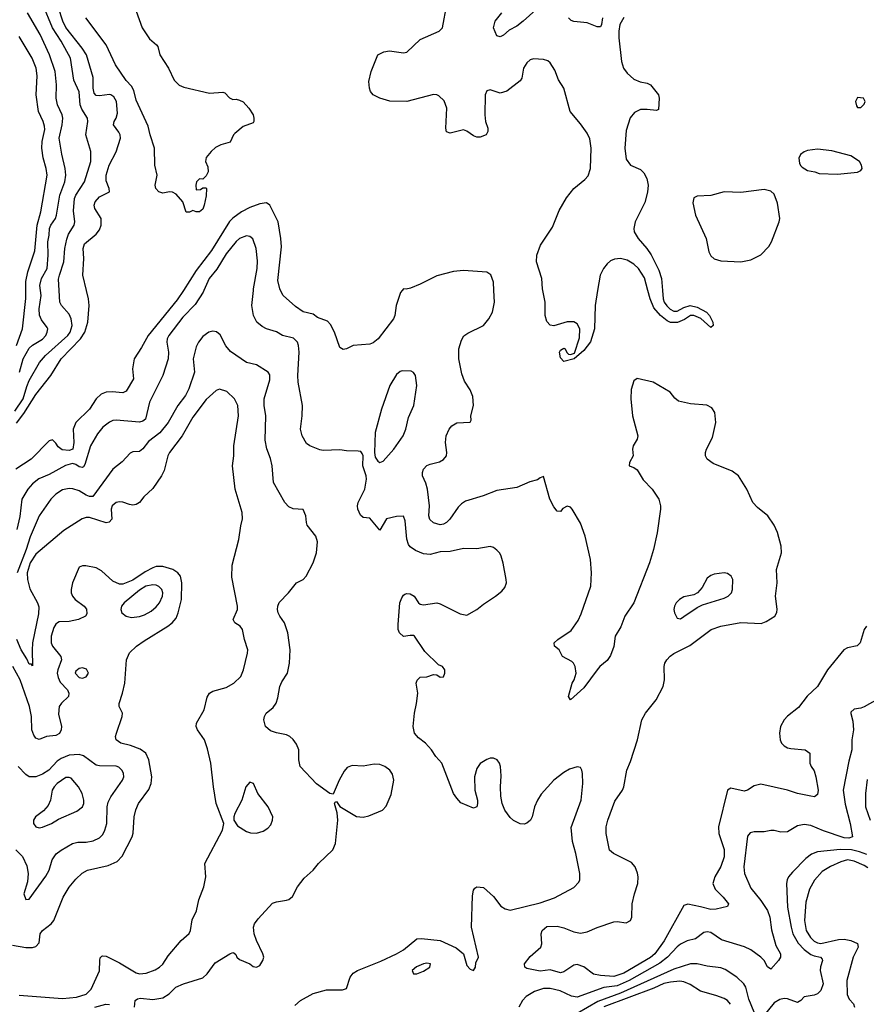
# Model space of a CAD drawing. Header units: inches. Extents: x 884549 to 1028252, y 526810 to 653624.
# Tile 622 of 656: x 971433 to 976502, y 565728 to 571619. Entities that reach past the tile are written whole.
import ezdxf

# ---------------------------------------------------------------- set-up
doc = ezdxf.new("R2010")
doc.units = ezdxf.units.IN
doc.header["$MEASUREMENT"] = 0
doc.layers.add('A9576', color=7, linetype='Continuous')
doc.layers.add('A9577', color=7, linetype='Continuous')

msp = doc.modelspace()

# ---------------------------------------------------------------- linework, layer by layer
at = {"layer": 'A9576', "color": 5}
for points, elevation in [([(971403.5, 569276.5), (971454.4, 569350), (971475.2, 569424.8), (971490, 569461.2), (971552.2, 569567.8), (971587.8, 569610), (971721, 569730), (971735.3, 569750), (971746.9, 569790), (971741.6, 569830), (971730, 569857.2), (971683.1, 569910), (971673, 569930), (971669.6, 570000)], 2240), ([(972412.9, 570000), (972376.2, 569943.8), (972202.2, 569730), (972162.8, 569657.2), (972118, 569590), (972108.8, 569531.2), (972114, 569470), (972070, 569396.9), (972050, 569386.5), (971986.9, 569393.1), (971950, 569391.7), (971920.7, 569379.3), (971890.1, 569349.9), (971851.2, 569288.8), (971769.3, 569210), (971752.5, 569170), (971757.3, 569090), (971750.4, 569049.6), (971730, 569041.1), (971686.6, 569046.6), (971663.2, 569063.2), (971650, 569086), (971630, 569106.3), (971610, 569099.7), (971501.2, 568990), (971410, 568929.7)], 2220), ([(971413.4, 569670), (971450.4, 569770), (971469.5, 569950.5), (971469.7, 570000)], 2280), ([(971414.7, 569205.3), (971457.1, 569262.9), (971530, 569377.8), (971618.8, 569490), (971681.5, 569590), (971796.6, 569710), (971823.1, 569750), (971840.6, 569810), (971849.1, 569910), (971845.8, 569950), (971833.3, 570000)], 2220), ([(972536.2, 570000), (972531.8, 569990), (972484.5, 569915.5), (972410, 569839.8), (972326.2, 569730), (972316.3, 569710), (972313.7, 569690), (972324.1, 569630), (972321.1, 569590), (972290.2, 569490), (972209.5, 569330), (972186, 569230), (972170, 569217.2), (972150, 569212.2), (972010, 569224.1), (971990, 569221.4), (971970, 569212.1), (971930, 569180.4), (971898, 569142), (971856.8, 569070), (971822.9, 568957.1), (971815.4, 568944.6), (971810, 568940.6), (971790, 568944.6), (971770, 568957.4), (971750, 568963.2), (971707.8, 568952.2), (971610, 568898.2), (971547.9, 568872.1), (971510, 568841.4), (971482.3, 568810), (971445.8, 568750), (971433.7, 568646.3), (971416.7, 568570)], 2240), ([(971432.3, 569510), (971453, 569590), (971490, 569653.1), (971510, 569672), (971570, 569707.7), (971589.2, 569730), (971598.1, 569750), (971601.5, 569770), (971598.4, 569778.4), (971563.8, 569823.8), (971552.5, 569852.5), (971549.9, 569890), (971561.4, 569970), (971557, 570000)], 2260), ([(973079.5, 565720.5), (973114.5, 565750), (973190, 565792.8), (973270, 565814.9), (973365.1, 565814.9), (973390, 565822.8), (973410.9, 565890), (973430, 565914.2), (973455.1, 565930), (973594.6, 565985.4), (973689.8, 566030.2), (973730, 566054.6), (973810, 566119.1), (973838.7, 566121.3), (973950, 566109.3), (974046.9, 566066.9), (974091, 566030), (974110, 565960.7), (974130, 565939.1), (974150, 565931.3), (974161.2, 565950), (974163.7, 565976.3), (974179, 566010), (974137.6, 566190), (974143.7, 566376.3), (974149.4, 566410.6), (974158, 566422), (974170, 566431.3), (974210, 566426), (974270, 566374), (974314.6, 566314.6), (974338.7, 566298.7), (974370, 566292), (974550, 566334.3), (974635.7, 566364.3), (974750, 566427), (974780.7, 566459.3), (974786.5, 566473.5), (974786.9, 566510), (974763.5, 566630), (974742.2, 566702.2), (974733.9, 566786.1), (974794.3, 566950), (974804.5, 567050), (974802.7, 567110), (974798, 567130), (974790, 567144), (974770, 567149.3), (974725.7, 567134.3), (974690, 567116), (974630, 567069.6), (974555.1, 566984.9), (974532.4, 566950), (974514.4, 566910), (974501.6, 566850), (974490.3, 566829.7), (974470, 566812.3), (974454.2, 566805.8), (974430, 566807), (974390, 566827), (974370, 566846.6), (974337.6, 566890), (974320.7, 566930), (974313.3, 566973.3), (974311, 567030), (974315.2, 567095.2), (974312.4, 567150), (974306, 567170), (974290.8, 567190.8), (974270, 567201.3), (974250, 567200.5), (974230, 567193), (974190, 567169.5), (974170, 567139.3), (974157, 567090), (974158, 567010), (974174, 566950), (974174.8, 566930), (974170, 566908.7), (974150, 566902), (974074.2, 566934.2), (974050, 566961.2), (974029.5, 566990), (973959.5, 567170), (973925.1, 567210), (973899.3, 567250), (973862, 567290), (973821.6, 567321.6), (973797.4, 567350), (973789.6, 567390.4), (973796, 567470), (973808.9, 567528.9), (973816, 567590), (973807, 567650), (973812.3, 567667.7), (973830, 567686), (973870, 567687.7), (973910, 567700.7), (973930, 567698.8), (973950, 567686), (973970, 567688), (973978, 567710), (973979.3, 567730), (973964, 567750), (973940, 567760), (973858.9, 567838.9), (973796, 567930), (973790, 567934), (973770, 567934), (973730, 567929.4), (973706, 567950), (973698, 567970), (973698.6, 568001.4), (973709.4, 568130), (973720.1, 568159.9), (973730, 568176), (973738.6, 568181.4), (973750, 568186.8), (973770, 568184), (973794.8, 568170), (973820.7, 568130), (973830, 568123), (973850, 568118), (973930, 568130.3), (973950, 568124.2), (974070, 568063.9), (974110, 568056.9), (974169.6, 568090), (974210, 568123.1), (974280.9, 568170), (974319.4, 568200.6), (974337.7, 568222.3), (974347, 568250), (974345.6, 568270), (974328.2, 568368.2), (974315.6, 568410), (974307.7, 568427.7), (974290, 568446), (974270, 568460.9), (974250, 568467), (974170, 568453.5), (974090, 568455.9), (974010, 568438.2), (973950, 568434.7), (973890, 568418.5), (973850, 568423.1), (973802.5, 568442.5), (973770, 568466), (973760.2, 568480.2), (973750.7, 568510.7), (973741.6, 568621.6), (973730, 568649), (973690, 568646.6), (973630, 568632), (973590, 568565.2), (973530, 568637), (973490, 568640.9), (973474, 568654), (973458, 568690), (973456.2, 568710), (973459.6, 568730), (973498.7, 568810), (973509.6, 568870), (973508, 568890), (973487.6, 568950), (973489.3, 569009.3), (973483.2, 569023.2), (973474.8, 569034.8), (973458.6, 569038.6), (973390, 569039.3), (973350, 569045.2), (973250, 569042.7), (973230, 569046), (973170, 569069.6), (973150, 569084.5), (973124, 569130), (973114.3, 569170), (973124.8, 569250), (973125.8, 569310), (973100.3, 569450), (973098, 569490), (973105.7, 569630), (973102.9, 569670), (973096.2, 569690), (973073.3, 569713.3), (973007.3, 569730), (972970, 569751), (972910, 569769.8), (972884.2, 569784.2), (972853, 569810), (972832.4, 569850), (972823.7, 569910), (972832.7, 570000)], 2240), ([(973723.2, 570000), (973713, 569987), (973687.6, 569910), (973679, 569850), (973670.3, 569830), (973579.3, 569710), (973550, 569685.6), (973530, 569677), (973430, 569669.3), (973390, 569649.3), (973370, 569646), (973350, 569659), (973318, 569750), (973294.7, 569794.7), (973276.5, 569816.5), (973217, 569837), (973190, 569856.8), (973130, 569872.4), (973083.7, 569903.7), (973009.7, 569970), (972994.7, 570000)], 2220), ([(976503.8, 567990), (976488.9, 567970), (976465.3, 567890), (976446.9, 567873.1), (976390, 567861.7), (976367, 567850), (976270, 567728.6), (976210.1, 567629.9), (976148.5, 567571.5), (976096.8, 567503.2), (976030, 567452.4), (976010, 567429.8), (975988.3, 567390), (975982.1, 567350), (975985.4, 567310), (975994.7, 567290), (976010, 567273.8), (976030, 567263), (976050, 567258.7), (976134.8, 567250), (976164.4, 567230), (976164, 567170), (976172, 567150), (976190, 567124.9), (976200.2, 567090), (976214, 567010), (976210, 566984), (976191.3, 566970), (976170, 566972.8), (976088.9, 566988.9), (976029.9, 567009.9), (975870, 567046.2), (975830, 567034.8), (975790, 567008.4), (975770, 567003.1), (975690, 567020.7), (975670.4, 567009.6), (975615.9, 566790), (975618.7, 566750), (975650, 566654.8), (975650.1, 566610), (975631.7, 566551.7), (975594.5, 566490), (975583, 566450), (975596.9, 566416.9), (975644.4, 566370), (975675.8, 566330), (975670, 566314), (975602.4, 566297.6), (975570, 566295.3), (975510, 566312.2), (975433.4, 566326.6), (975410, 566318.7), (975291.2, 566108.7), (975235.4, 566030), (975210, 566008), (975050, 565913.7), (974990, 565893.5), (974910, 565899.9), (974868.9, 565908.9), (974810, 565952.2), (974770, 565966.2), (974750, 565962.7), (974690, 565922.8), (974670, 565916.5), (974610, 565933.8), (974550, 565926.6), (974470, 565942.9), (974456.9, 565950), (974456.2, 565970), (974490, 566014), (974553.3, 566070), (974558.4, 566090), (974555.6, 566150), (974560.7, 566170), (974590, 566193.1), (974650, 566196.4), (974690, 566186), (974750, 566160.7), (974790, 566153.8), (974830, 566161.4), (974890, 566187.5), (974990, 566221.2), (975010, 566223.3), (975063.7, 566216.3), (975090.6, 566230), (975098.5, 566250), (975099.9, 566330), (975113.6, 566390), (975134.5, 566450), (975136.5, 566490), (975132.3, 566512.3), (975117.7, 566550), (975096.5, 566576.5), (974988.3, 566630), (974965.1, 566650), (974943.8, 566750), (974943.5, 566790), (974953.9, 566830), (974996.4, 566943.6), (975042, 567010), (975049.8, 567030.2), (975068.7, 567130), (975090, 567180.4), (975132.1, 567310), (975158.7, 567430), (975180.8, 567470), (975244.3, 567550), (975284.9, 567630), (975293, 567670), (975291.7, 567750), (975295.8, 567770), (975307.5, 567790), (975327.9, 567812.1), (975350, 567827.5), (975445.8, 567874.2), (975572.8, 567970), (975629.9, 567990.1), (975750, 568012.5), (975872.8, 568007.2), (975901.4, 568018.6), (975953.6, 568050), (975966.7, 568073.3), (975968.2, 568091.8), (975957.8, 568170), (975967.9, 568250), (975964.8, 568330), (975994.7, 568430), (975991.3, 568470), (975971, 568551), (975950, 568594), (975912.7, 568650), (975850, 568700.7), (975821.6, 568730), (975786, 568810), (975736.2, 568890), (975697.8, 568917.8), (975584.9, 568964.9), (975549.6, 568990), (975539.6, 569010), (975538.7, 569030), (975544.2, 569050), (975581, 569119), (975601.1, 569210), (975595.1, 569270), (975577.7, 569297.7), (975546.3, 569313.7), (975450, 569321), (975377.4, 569337.4), (975355.2, 569355.2), (975327.6, 569390), (975225.2, 569450), (975130, 569472.7), (975110, 569459), (975094.1, 569405.9), (975092.6, 569350), (975101.5, 569250), (975133, 569130), (975130, 569108.7), (975106, 569070), (975102.8, 569050), (975106.8, 569010), (975084.7, 568970), (975082, 568950), (975110, 568940.7), (975130, 568926.8), (975165.3, 568865.3), (975219.1, 568810), (975259.1, 568750), (975270.5, 568710), (975270.6, 568690), (975250.5, 568550), (975227.7, 568450), (975203.8, 568370), (975110.2, 568129.8), (975056, 568050), (975032.9, 567987.1), (974998, 567930), (974990.4, 567869.6), (974970, 567815.3), (974950, 567785.2), (974907.3, 567750), (974890, 567729.3), (974810, 567620.9), (974730, 567549.3), (974719, 567570), (974740.9, 567650), (974752.3, 567670), (974765.2, 567710), (974759, 567750), (974748.7, 567770), (974738.6, 567778.6), (974682, 567810), (974662, 567850), (974634, 567870), (974633.2, 567890), (974655.1, 567910), (974735.3, 567964.7), (974776.2, 568023.8), (974795.3, 568064.7), (974852.8, 568230), (974857.1, 568310), (974850.8, 568390), (974818.9, 568530), (974790, 568607), (974740.5, 568690), (974730, 568703.6), (974710, 568709.6), (974684.6, 568695.4), (974670, 568677.2), (974650, 568679.3), (974630, 568705.2), (974607.6, 568750), (974570, 568886), (974550, 568879), (974533.4, 568866.6), (974486.5, 568853.5), (974410, 568819.7), (974290, 568801.5), (974207.3, 568770), (974101.5, 568738.5), (974077.2, 568722.8), (974057.5, 568702.5), (974008.7, 568630), (973988.2, 568610), (973970, 568601.8), (973950, 568596.5), (973910, 568609.8), (973889.4, 568629.4), (973883.4, 568650), (973886.2, 568710), (973874.6, 568810), (973865.4, 568845.4), (973845.6, 568890), (973845.1, 568910), (973851.2, 568930), (973870, 568951.3), (973890, 568960.8), (973945.5, 568974.5), (973970, 568987), (973988, 569010), (973991.1, 569030), (973983.2, 569090), (973986.8, 569130), (974004.1, 569170), (974020.4, 569190), (974050, 569206.9), (974129.4, 569210.6), (974136.2, 569223.8), (974134.7, 569250), (974149.8, 569310), (974145.3, 569365.3), (974130, 569404.5), (974095.9, 569455.9), (974080.3, 569500.3), (974063.1, 569590), (974062.4, 569650), (974077.8, 569702.2), (974092.7, 569727.3), (974116.2, 569743.8), (974210, 569790.3), (974242.4, 569830), (974263.1, 569870), (974276, 569930), (974272.4, 570000)], 2220), ([(974892.9, 570000), (974877.5, 569910), (974875.4, 569770), (974850, 569691.1), (974810, 569639.7), (974753.4, 569590), (974690, 569574), (974670, 569597.2), (974664, 569630), (974670, 569642), (974690, 569653.7), (974698.8, 569650), (974707.9, 569627.9), (974718.8, 569618.8), (974730, 569616.3), (974755.3, 569624.7), (974784.5, 569715.5), (974786.3, 569770), (974770, 569799.8), (974750, 569811.5), (974710, 569810.7), (974630, 569787.2), (974610, 569791.5), (974590, 569814.5), (974578.4, 569850), (974579.2, 569930), (974565.9, 570000)], 2180), ([(975281.5, 570000), (975285.3, 569950), (975291.8, 569930), (975306.8, 569906.8), (975327.6, 569887.6), (975350, 569875.8), (975370, 569875.9), (975410, 569897), (975446.6, 569910), (975490, 569899.1), (975544.9, 569870), (975563.9, 569850), (975583.6, 569810), (975584.9, 569790), (975570, 569777), (975511.4, 569831.4), (975470, 569849.8), (975450, 569848.7), (975413.5, 569826.5), (975371.4, 569808.6), (975330, 569808.1), (975310, 569818.1), (975270.6, 569850), (975230, 569896), (975206.8, 569950), (975193.5, 570000)], 2180), ([(972121.2, 565710), (972124.2, 565750), (972138.8, 565761.2), (972155.8, 565764.2), (972230, 565756.3), (972290, 565766.3), (972328, 565790), (972367.8, 565830), (972413.6, 565850), (972530, 565886.4), (972554.5, 565910), (972603.1, 565976.9), (972690.7, 566030.7), (972710, 566038), (972715.6, 566035.6), (972726.2, 566026.2), (972733.4, 566010), (972750, 565995.5), (972810, 565970.4), (972830, 565953.4), (972850, 565950.5), (972870, 565960.5), (972889.6, 565990), (972894, 566010), (972889.6, 566030), (972850, 566109), (972836.9, 566150), (972833.6, 566190), (972839.5, 566210), (972860.1, 566239.9), (972947.5, 566332.5), (972970, 566342), (973030, 566350.6), (973044.5, 566355.5), (973067.2, 566372.8), (973095.6, 566430), (973136.6, 566483.4), (973189.4, 566530), (973222.7, 566570), (973307.7, 566652.3), (973323.6, 566690), (973338, 566830), (973334, 566874), (973318, 566930), (973322, 566938), (973330, 566942), (973350.7, 566910.7), (973450, 566851.7), (973490, 566847.2), (973524, 566856), (973606, 566890), (973627.2, 566912.8), (973656.3, 566983.7), (973672.2, 567070), (973665.5, 567105.5), (973649.8, 567129.8), (973619.5, 567150), (973590, 567162), (973555.6, 567164.4), (973490, 567153.7), (973422.9, 567157.1), (973394.2, 567145.8), (973376.1, 567123.9), (973344.9, 567070), (973310, 566986), (973290, 566988.7), (973210, 567046.6), (973112.3, 567150), (973103.5, 567190), (973104.7, 567250), (973090, 567284.5), (973070, 567313.3), (973050, 567331.2), (973030, 567341.1), (972970, 567352.4), (972935.5, 567364.5), (972905.6, 567390), (972895.1, 567430), (972898, 567450), (972909.4, 567470), (972950, 567503.1), (972969.1, 567530.9), (972978.8, 567561.2), (972989.8, 567630.2), (973002.1, 567657.9), (973036.4, 567710), (973048, 567770), (973052.8, 567850), (973038, 567950), (973019.1, 568010), (972989.9, 568049.9), (972980.8, 568070), (972976, 568090), (972978.3, 568110), (972987.3, 568132.7), (973043, 568190), (973089.4, 568250), (973129.5, 568270.5), (973149, 568290), (973189.7, 568370.3), (973209.7, 568430), (973215.4, 568495.4), (973205.1, 568530), (973154.7, 568594.7), (973149.5, 568610), (973147, 568650), (973130, 568689), (973070, 568691.8), (973043.7, 568703.7), (973021.3, 568730), (972952.1, 568850), (972944.5, 568950), (972934.8, 568994.8), (972911.7, 569051.7), (972902.6, 569102.6), (972907.4, 569250), (972896.1, 569310), (972896.8, 569350), (972930, 569464.7), (972930, 569495.3), (972921.2, 569510), (972850, 569555.1), (972790, 569568.2), (972694.3, 569634.3), (972667.5, 569667.5), (972633.8, 569733.8), (972612.1, 569752.1), (972590, 569755.8), (972564.9, 569750), (972530, 569723.1), (972502.7, 569690), (972490, 569662), (972472.6, 569590), (972479.3, 569510), (972445.6, 569410), (972425.8, 569370), (972379.7, 569310), (972321.8, 569210), (972272.2, 569147.8), (972204.7, 569095.3), (972170, 569052.4), (972150, 569035.1), (972110, 569034.3), (972093.5, 569026.5), (972046, 568974), (971990, 568929.7), (971870, 568767.1), (971850, 568766.2), (971830, 568773.8), (971790, 568799.8), (971752, 568812), (971730, 568814.2), (971690, 568806.8), (971650, 568779.8), (971620.2, 568750), (971550.2, 568650), (971495.7, 568524.3), (971472.4, 568450), (971417.6, 568310)], 2260), ([(971430, 565782.7), (971690, 565763), (971774, 565770), (971830.6, 565789.4), (971860.7, 565819.3), (971910.7, 565929.3), (971911.9, 565990), (971914.5, 566005.5), (971924.2, 566015.8), (971930, 566019), (971950, 566016.1), (972030, 565975.4), (972130, 565916.6), (972150, 565910.2), (972190, 565915.3), (972244.9, 565935.1), (972270.4, 565949.6), (972290, 565969.2), (972322.8, 566017.2), (972399.2, 566110), (972447.9, 566152.1), (972456, 566170), (972466.4, 566233.6), (972492.1, 566287.9), (972505.9, 566354.1), (972536, 566430), (972548.2, 566490), (972541.6, 566570), (972646.6, 566770), (972655.3, 566810), (972609.7, 566929.7), (972592.4, 567030), (972577.2, 567170), (972557.4, 567257.4), (972539.2, 567310), (972496.9, 567370), (972489.7, 567390), (972491.1, 567410), (972538.4, 567490), (972555, 567565), (972569.6, 567590), (972590, 567602.6), (972670, 567622.8), (972714.7, 567650), (972756.4, 567690), (972772.4, 567730), (972797.4, 567830), (972798.3, 567850), (972779.1, 567910), (972766.6, 567970), (972753.6, 567990), (972721.6, 568010), (972711.1, 568030), (972736.4, 568090), (972736.9, 568110), (972704.1, 568284.1), (972704.9, 568355.1), (972744.4, 568510), (972756.3, 568590), (972767.7, 568632.3), (972764.7, 568670), (972723.9, 568810), (972708, 568950), (972715.8, 569010), (972714.6, 569070), (972742.8, 569250), (972738.2, 569310), (972719.7, 569350), (972673.9, 569393.9), (972630, 569408), (972610, 569400.5), (972550, 569347.1), (972470, 569241.5), (972405.2, 569130), (972330, 569030), (972320.6, 569010), (972298.2, 568921.8), (972282.3, 568890), (972230, 568814), (972176, 568764), (972149.3, 568730.7), (972130, 568719.2), (972110, 568715.3), (972090, 568717.8), (972050, 568732.8), (972030, 568734.5), (972010, 568729.8), (971987.6, 568710), (971981.5, 568690), (971983.8, 568630), (971967.9, 568612.1), (971950, 568609.2), (971850, 568640.2), (971830, 568640.5), (971806.5, 568633.5), (971696.5, 568563.5), (971530, 568420.6), (971496.3, 568370), (971476.8, 568310), (971478.9, 568270), (971493.3, 568213.3), (971540.5, 568130), (971546.9, 568106.9), (971544.7, 568064.7), (971510.4, 567890), (971507, 567847), (971510, 567754), (971502.9, 567762.9), (971490, 567763.5), (971475.6, 567795.6), (971441.9, 567850), (971416.6, 567910)], 2280), ([(971390, 566082.8), (971470, 566068.6), (971510, 566068.6), (971530, 566074.9), (971550, 566096), (971554.7, 566150), (971569.8, 566170), (971621.4, 566210), (971637.5, 566230), (971692.7, 566370), (971730, 566428.9), (971770, 566477.4), (971807.1, 566512.9), (971839.5, 566530), (971962.2, 566557.8), (972016.6, 566583.4), (972046.1, 566613.9), (972107, 566730), (972112.5, 566752.5), (972117.8, 566850), (972127.4, 566892.6), (972143.9, 566930), (972206.6, 567013.4), (972220.7, 567050), (972223.7, 567090), (972206.6, 567190), (972188.6, 567230), (972155, 567255), (972096.2, 567276.2), (972039.5, 567290), (972009.7, 567310), (972007.4, 567330), (972011.8, 567350), (972046, 567450), (972047.6, 567470), (972028.4, 567510), (972027.7, 567527.7), (972049.1, 567590), (972063.4, 567650), (972071.6, 567788.4), (972089.8, 567830.2), (972133, 567870), (972177.4, 567902.6), (972320.4, 567990), (972345.3, 568010), (972370, 568039), (972382.1, 568070), (972401.3, 568150), (972404, 568250), (972395.8, 568290), (972380.3, 568310), (972349, 568329), (972290, 568347.9), (972250, 568347.2), (972230, 568339.9), (972184.6, 568315.4), (972110, 568265.4), (972050, 568242.4), (972030, 568242.6), (971990, 568260.2), (971922.1, 568322.1), (971890, 568340.4), (971828.3, 568351.7), (971808.1, 568351.9), (971790, 568342.9), (971750.1, 568250), (971741.2, 568210), (971742.1, 568190), (971749.6, 568170), (971765.1, 568150), (971818.9, 568110), (971833.2, 568093.2), (971835.3, 568064.7), (971826.9, 568050), (971785.3, 568030), (971730, 568018.1), (971670, 568015.6), (971659.8, 568010), (971650, 568002.3), (971638, 567982), (971621.7, 567930), (971622.2, 567890), (971630, 567871), (971680.1, 567810), (971682.8, 567790), (971660.4, 567730), (971658.1, 567710), (971662.5, 567682.5), (971676.2, 567656.2), (971718.3, 567610), (971727.3, 567590), (971724.4, 567570), (971683.1, 567530), (971670, 567509.7), (971664.4, 567464.4), (971682.5, 567390), (971681.7, 567370), (971670.6, 567349.4), (971650, 567336), (971594, 567330), (971550, 567311.6), (971530, 567320.9), (971518.4, 567338.4), (971506.4, 567370), (971503.3, 567450), (971492.5, 567510), (971436.1, 567670), (971391.7, 567750)], 2320), ([(976570, 567553.3), (976490, 567507.6), (976470, 567499.5), (976430, 567494.5), (976410, 567475.3), (976408.3, 567468.3), (976422, 567422), (976425.3, 567370), (976414.6, 567310), (976415.9, 567250), (976396.3, 567183.7), (976362.3, 567010), (976375, 566925), (976405.6, 566810), (976419, 566730), (976397.3, 566722.7), (976370, 566725), (976246.4, 566766.4), (976170, 566798.7), (976130, 566804.7), (976090, 566796.9), (976030, 566760.4), (975990, 566757.4), (975950, 566768.3), (975930, 566768.4), (975890, 566760.8), (975830, 566759.3), (975806.2, 566753.8), (975790, 566735.1), (975768.1, 566550), (975772.5, 566510), (975810, 566423.7), (975871.1, 566350), (975910.1, 566290.1), (975923.6, 566250), (975934.6, 566174.6), (975960.9, 566080.9), (975988.7, 566030), (975988.7, 566010), (975977, 565990), (975930, 565938), (975910, 565951.8), (975889.3, 565989.3), (975870, 566009.8), (975810, 566054.5), (975772, 566072), (975634.5, 566114.5), (975570, 566156.8), (975550, 566161.8), (975530, 566157.2), (975479.5, 566120.5), (975430, 566107.4), (975390, 566088.3), (975370, 566072.9), (975312.5, 566010), (975266.3, 565973.7), (975081.9, 565870), (975010, 565839.4), (974930, 565829.1), (974770, 565770.5), (974736, 565776), (974669.5, 565809.5), (974610, 565823.2), (974570, 565823.4), (974515.6, 565804.4), (974465.5, 565774.5), (974442.4, 565750), (974421.1, 565710)], 2240), ([(971410, 566652.8), (971450, 566611.6), (971476.1, 566556.1), (971483.9, 566510), (971479.1, 566460.9), (971458.4, 566390), (971470, 566354.8), (971490, 566357.3), (971590, 566494), (971608.9, 566530), (971626.9, 566593.1), (971652.3, 566627.7), (971680.5, 566650), (971750, 566691.1), (971781.9, 566698.1), (971830, 566698.7), (971873.5, 566706.5), (971910, 566723.9), (971930, 566744.2), (971942.8, 566770), (971954.4, 566810), (971956.1, 566910), (971962.3, 566937.7), (971979.5, 566970), (972047.8, 567070), (972055.6, 567090), (972054.5, 567110), (972046.4, 567126.4), (972026.4, 567146.4), (972010, 567152.3), (971910, 567154.6), (971890, 567159.8), (971814.6, 567214.6), (971790, 567222.4), (971730, 567217.9), (971680.8, 567199.2), (971657.1, 567182.9), (971607.2, 567130), (971570, 567105.6), (971530, 567089.8), (971490, 567089.7), (971470, 567104), (971424.7, 567150)], 2340), ([(976507.5, 567072.5), (976496.2, 566990), (976497.2, 566910), (976524.6, 566830)], 2260), ([(976504.3, 566624.3), (976461.2, 566641.2), (976412.3, 566652.3), (976344.8, 566655.2), (976210, 566639.5), (976174, 566626), (976138.9, 566601.1), (976060.6, 566519.4), (976036, 566490), (976027.4, 566472.6), (976024.7, 566450), (976030.8, 566310), (976051.1, 566190), (976062.8, 566150), (976094.4, 566094.4), (976130, 566056.8), (976170, 566026.7), (976190, 566017.4), (976227.3, 566010), (976237.6, 565997.6), (976239.6, 565990), (976227.3, 565952.7), (976226.2, 565930), (976243.5, 565850), (976230, 565811.6), (976210, 565791.2), (976190, 565782), (976130, 565773.5), (976109.2, 565750.8), (976090, 565739.1), (976030, 565761.7), (976010, 565763), (975983.1, 565756.9), (975950, 565736.2), (975890, 565662.6)], 2260), ([(976510, 566545.1), (976490, 566559.2), (976430, 566585.5), (976390, 566591.6), (976350, 566580.5), (976286.6, 566553.4), (976237.9, 566522.1), (976190.8, 566470), (976162.6, 566417.4), (976140.5, 566339.5), (976132.2, 566230), (976142.2, 566170), (976167.6, 566127.6), (976190, 566106.3), (976210, 566095.5), (976230, 566091.7), (976335.2, 566115.2), (976370, 566117), (976409.2, 566110.8), (976450, 566091.7), (976453.6, 566070), (976423, 566010), (976385.5, 565870), (976386.8, 565786.8), (976399.2, 565759.2), (976425, 565730), (976431.9, 565710)], 2280), ([(975830, 565680.7), (975799.4, 565759.4), (975780.3, 565830), (975768.6, 565850), (975726, 565890), (975655.8, 565935.8), (975630, 565945.5), (975550, 565956.2), (975489.9, 565969.9), (975450, 565971.1), (975350, 565938.5), (975030, 565795.1), (974894.2, 565745.8), (974770, 565673.9)], 2260), ([(975688, 565728), (975671.4, 565750), (975650, 565763.4), (975600.9, 565780.9), (975510, 565806.8), (975446.6, 565846.6), (975410, 565862.2), (975386.2, 565866.2), (975330, 565861.4), (975290, 565851.7), (975230, 565823.9), (974930, 565712.7)], 2280), ([(971882, 565710), (971948.1, 565728.1), (971970, 565727.7)], 2260)]:
    msp.add_lwpolyline(points, dxfattribs=dict(at, elevation=elevation))
for points, elevation in [([(973722.4, 569517.6), (973710, 569514.7), (973690, 569497.4), (973650, 569429.7), (973599.1, 569290), (973562, 569150), (973556.4, 569030), (973562, 569002), (973578, 568978), (973590, 568970.5), (973610, 568978), (973673.3, 569050), (973729.7, 569130), (973745.7, 569170), (973761.4, 569238.6), (973793.7, 569310), (973811.2, 569431.2), (973803.6, 569490), (973790, 569509.4), (973776.6, 569516.6)], 2240), ([(975650, 568309), (975590, 568301.2), (975570, 568294), (975550, 568277.2), (975518.7, 568221.3), (975490.5, 568189.5), (975470, 568178), (975410, 568165.6), (975383, 568150), (975363.1, 568130), (975354, 568110), (975350.4, 568090), (975353, 568070), (975370, 568038.8), (975390, 568034.8), (975410, 568048), (975490, 568102.4), (975521.4, 568118.6), (975650, 568157.6), (975675.1, 568170), (975694.5, 568190), (975700.9, 568210), (975702.7, 568270), (975693.2, 568290), (975670, 568305.2)], 2240), ([(972230, 568238.9), (972187.4, 568230), (972150, 568206.9), (972058.8, 568130), (972042, 568110), (972037.8, 568090), (972045.5, 568070), (972069.5, 568049.5), (972102.5, 568042.5), (972150, 568048.1), (972180.9, 568059.1), (972219.6, 568080.4), (972250, 568106), (972269.9, 568130.1), (972288.7, 568170), (972290.5, 568190), (972284, 568210), (972267, 568227), (972250, 568235.7)], 2340), ([(971810, 567740.5), (971790, 567737.7), (971770, 567720.9), (971765.8, 567710), (971790, 567683.5), (971810, 567679.6), (971830, 567687.4), (971845.1, 567710), (971833.4, 567733.4)], 2340), ([(971730, 567085.8), (971710, 567084.8), (971657.2, 567050), (971638.4, 567030), (971627.8, 567010), (971616.5, 566950), (971602.5, 566917.5), (971575, 566885), (971528.5, 566850), (971514.9, 566830), (971514.9, 566810), (971530.2, 566790.2), (971550, 566784.2), (971570, 566787.8), (971623, 566810), (971664.4, 566835.6), (971775.6, 566884.4), (971808.2, 566910), (971817.2, 566930), (971817.7, 566950), (971807.4, 566990), (971784.2, 567030), (971740.2, 567080.2)], 2360), ([(972810, 567057.2), (972787.7, 567030), (972763, 566950), (972720.7, 566870), (972714.8, 566850), (972716, 566830), (972736.3, 566796.3), (972790, 566761.6), (972814.2, 566754.2), (972850, 566752.4), (972890, 566764.4), (972918.3, 566781.7), (972937.4, 566802.6), (972947.3, 566830), (972947.6, 566850), (972919.7, 566910), (972859.5, 566990), (972833.2, 567050)], 2280), ([(973870, 565973.7), (973850, 565969.6), (973807.9, 565952.1), (973783.7, 565930), (973790.6, 565910.6), (973810, 565910.4), (973850, 565926.7), (973889.3, 565950), (973892, 565970)], 2240)]:
    msp.add_lwpolyline(points, close=True, dxfattribs=dict(at, elevation=elevation))
at = {"layer": 'A9577', "color": 5}
for points, elevation in [([(971669.6, 570000), (971666.3, 570066.3), (971670.6, 570090.6), (971698.1, 570170), (971702.9, 570250), (971714.4, 570305.6), (971724.8, 570335.2), (971759, 570390), (971763.7, 570410), (971755, 570475), (971761.5, 570550), (971769.9, 570570.1), (971821.3, 570650), (971858.5, 570770), (971858.7, 570830), (971829.9, 570930), (971841.4, 571010), (971839.4, 571030), (971804.8, 571084.8), (971795.2, 571110), (971788.3, 571188.3), (971757, 571257), (971737.8, 571390), (971682.1, 571490), (971629.1, 571570), (971572.3, 571710)], 2240), ([(974565.9, 570000), (974564, 570010), (974558.2, 570070), (974528.2, 570170), (974529.6, 570210), (974550.3, 570270), (974622.1, 570377.9), (974662.4, 570477.6), (974707.4, 570552.6), (974749.9, 570610.1), (974817.1, 570662.9), (974835.6, 570684.4), (974851, 570730), (974853.7, 570850), (974845.7, 570905.7), (974830, 570939.9), (974790, 570995.8), (974727.9, 571070), (974690.9, 571210), (974658.8, 571258.8), (974636.5, 571316.5), (974610, 571361.6), (974594.3, 571374.3), (974570, 571380.5), (974510, 571384.4), (974490, 571379.8), (974470, 571362.2), (974450.2, 571330), (974439.6, 571270), (974430, 571254), (974350, 571192), (974310, 571180.7), (974250, 571199.7), (974230, 571193.6), (974220.8, 571170), (974218.6, 571050), (974222.5, 571010), (974235.1, 570970), (974236.3, 570950), (974226, 570930), (974190, 570915.6), (974170, 570916), (974150, 570924), (974110, 570953), (974090, 570959.7), (974010, 570941.3), (973988.6, 570948.6), (973984, 570970), (973990.6, 571090.6), (973973.9, 571133.9), (973943.2, 571163.2), (973930, 571169.8), (973910, 571171.6), (973750, 571130.9), (973650, 571132.8), (973589.2, 571150), (973549.5, 571170), (973534, 571190), (973527, 571210), (973523.7, 571250), (973538, 571310), (973578, 571410), (973613.2, 571426.8), (973647.2, 571432.8), (973730, 571422), (973750, 571425.3), (973830, 571500.3), (973943.6, 571550), (973964.7, 571570), (973991.2, 571710)], 2180), ([(971557, 570000), (971552.7, 570030), (971562.8, 570070), (971597.1, 570130), (971602.6, 570210), (971601.7, 570290), (971609.9, 570330), (971611.7, 570370), (971618.7, 570390), (971646.5, 570430), (971654.2, 570450), (971673.8, 570570), (971703.8, 570650), (971709.2, 570690), (971705.5, 570730), (971685.1, 570814.9), (971669.9, 570910), (971688.1, 570990), (971691.7, 571030), (971687.3, 571050), (971659.9, 571110), (971650.6, 571150), (971652.7, 571230), (971645.4, 571310), (971611.7, 571410), (971555.4, 571530), (971479.7, 571659.7)], 2260), ([(971833.3, 570000), (971810.7, 570090), (971817.5, 570190), (971812.2, 570250), (971821.6, 570278.4), (971890, 570336.3), (971910, 570361.2), (971921.2, 570390), (971919.9, 570430), (971883.5, 570490), (971878.4, 570510), (971884.4, 570530), (971910, 570559.6), (971971.3, 570590), (971969.4, 570610), (971950, 570655.3), (971949.8, 570690), (971967.8, 570750), (972010, 570828.9), (972036.5, 570910), (972035.2, 570930), (972026.9, 570946.9), (971995.4, 570990), (971998, 571010), (972010, 571030.3), (972019.1, 571060.9), (972012.6, 571130), (971997.2, 571157.2), (971978.4, 571170), (971970, 571172.5), (971910, 571163.2), (971890, 571166.4), (971879.6, 571179.6), (971873, 571210), (971873.5, 571273.5), (971832.4, 571410), (971807.1, 571450), (971710, 571572.9), (971692.2, 571610), (971666, 571690)], 2220), ([(972130.1, 571670.1), (972165.3, 571570), (972210, 571504.4), (972252.6, 571470), (972259.5, 571459.5), (972273, 571410), (972323.6, 571330), (972356.9, 571256.9), (972387.2, 571227.2), (972415.2, 571215.2), (972570, 571179.6), (972650, 571186), (972661, 571181), (972690, 571152), (972710, 571142), (972730, 571144.7), (972750, 571138.8), (972770, 571127.7), (972804.9, 571090), (972830.5, 571050), (972834.8, 571030), (972834.8, 571010), (972830, 571002), (972770, 570980.7), (972721, 570939), (972712.4, 570930), (972694, 570886), (972638, 570870), (972606.1, 570853.9), (972578.8, 570830), (972550, 570795.3), (972544.7, 570770), (972559.6, 570739.6), (972562, 570710), (972550, 570686), (972530, 570666), (972510, 570668), (972492, 570650), (972487.3, 570630), (972490, 570602), (972516.4, 570603.6), (972530, 570614), (972550, 570614), (972551.3, 570610), (972550, 570566), (972538, 570510), (972530, 570486.6), (972510, 570469.2), (972489, 570469), (972470, 570478), (972450, 570468), (972430, 570468), (972409.2, 570530), (972370, 570575.1), (972347.6, 570587.6), (972330, 570589.6), (972290, 570581.4), (972265.4, 570590), (972248.8, 570608.8), (972244.7, 570630), (972255.5, 570690), (972242.7, 570750), (972240.3, 570850), (972213.3, 570930), (972202.9, 570982.9), (972130, 571137), (972116.1, 571196.1), (972102.1, 571222.1), (972070, 571255.9), (972005.7, 571350), (971950.3, 571470), (971829.3, 571630)], 2180), ([(974522.3, 571677.7), (974448, 571610), (974410, 571581.2), (974363.8, 571556.2), (974330, 571526.6), (974310, 571517.6), (974290, 571523.7), (974269.7, 571570), (974279.1, 571610), (974319.3, 571660.7)], 2160), ([(974921.9, 571630), (974916.8, 571590), (974910, 571577.4), (974890, 571575.8), (974830, 571600.3), (974750, 571608.7), (974735.3, 571615.3), (974718.2, 571630)], 2160), ([(975050, 571633.3), (975025.5, 571590), (975019.8, 571550), (975020.9, 571510), (975036.2, 571370), (975047.5, 571330), (975070, 571299.4), (975110, 571264.5), (975148.2, 571248.2), (975190, 571240.4), (975209.6, 571229.6), (975257, 571170), (975262.3, 571150), (975257.1, 571082.9), (975244.7, 571075.3), (975190, 571082.6), (975150, 571081.8), (975114.9, 571065.1), (975088.4, 571031.6), (975063.8, 570956.2), (975055.9, 570850), (975064.8, 570784.8), (975089.7, 570749.7), (975150, 570722.4), (975170, 570703.1), (975187.5, 570670), (975195.7, 570630), (975192.5, 570587.5), (975175.1, 570524.9), (975117.8, 570410), (975109, 570370), (975112.3, 570350), (975135.1, 570310), (975187.9, 570250), (975212.9, 570212.9), (975260.4, 570120.4), (975276, 570070), (975281.5, 570000)], 2180), ([(971469.7, 570000), (971470, 570052.7), (971482.2, 570110), (971523.3, 570236.7), (971536.7, 570390), (971559.5, 570470), (971596.6, 570690), (971592.2, 570730), (971573.6, 570793.6), (971564.7, 570850), (971568, 570890), (971582.7, 570962.7), (971582, 570982), (971573.9, 571010), (971545.8, 571070), (971531.4, 571170), (971537.3, 571282.7), (971532.4, 571330), (971507, 571390), (971430, 571518.9)], 2280), ([(972994.7, 570000), (972990, 570009.3), (972978.7, 570058.7), (973000.7, 570260.7), (972997.3, 570310), (972980.3, 570410), (972930.8, 570510), (972910, 570522.8), (972870, 570517.7), (972810, 570495.8), (972760.2, 570470), (972710, 570432.3), (972690, 570411.2), (972581.2, 570238.8), (972490, 570118), (972412.9, 570000)], 2220), ([(972832.7, 570000), (972833.7, 570010), (972855.2, 570130), (972857, 570177), (972848.7, 570250), (972828.7, 570308.7), (972810, 570322), (972790, 570325.4), (972750, 570310.8), (972730, 570292.9), (972670, 570218), (972613.1, 570126.9), (972567.4, 570070), (972536.2, 570000)], 2240), ([(975193.5, 570000), (975174, 570074), (975137.5, 570130), (975110, 570156.7), (975070, 570180.9), (975030, 570190.5), (974993.5, 570186.5), (974970, 570176.5), (974950, 570159.4), (974927.4, 570130), (974908.3, 570090), (974892.9, 570000)], 2180), ([(974272.4, 570000), (974269.8, 570049.8), (974253.5, 570093.5), (974230, 570109.6), (974090, 570119.7), (974030, 570113.5), (973930, 570086.4), (973830, 570036.1), (973772.7, 570012.7), (973746.3, 570006.3), (973730, 570008.7), (973723.2, 570000)], 2220)]:
    msp.add_lwpolyline(points, dxfattribs=dict(at, elevation=elevation))
at = {"layer": 'A9577', "color": 5, "elevation": 2220}
for points in [[(976450, 571154), (976438, 571130), (976443.6, 571103.6), (976450, 571094), (976470, 571094), (976490, 571114), (976495.3, 571130), (976486, 571150)], [(976210, 570844), (976150, 570837.2), (976130, 570829.2), (976107.7, 570812.3), (976097.3, 570790), (976101.4, 570761.4), (976107.5, 570747.5), (976118, 570738), (976150, 570718), (976194, 570710), (976219.6, 570699.6), (976330, 570696), (976450, 570706.8), (976470, 570718), (976477.2, 570730), (976474, 570750), (976462, 570770), (976410, 570804), (976294.6, 570834.6)], [(975890, 570602.9), (975750, 570585.7), (975650, 570588.5), (975570, 570568.2), (975490, 570564.5), (975470, 570553.2), (975464.1, 570524.1), (975478.4, 570450), (975543.1, 570310), (975559.6, 570230), (975570, 570206.7), (975590, 570188.8), (975630, 570176.1), (975750, 570171.3), (975810, 570181.8), (975870, 570213.4), (975917.5, 570262.5), (975934.2, 570290), (975979.7, 570410), (975984.4, 570430), (975970, 570522), (975950, 570575.1), (975930, 570593.3)]]:
    msp.add_lwpolyline(points, close=True, dxfattribs=at)

doc.saveas('drawing.dxf')
